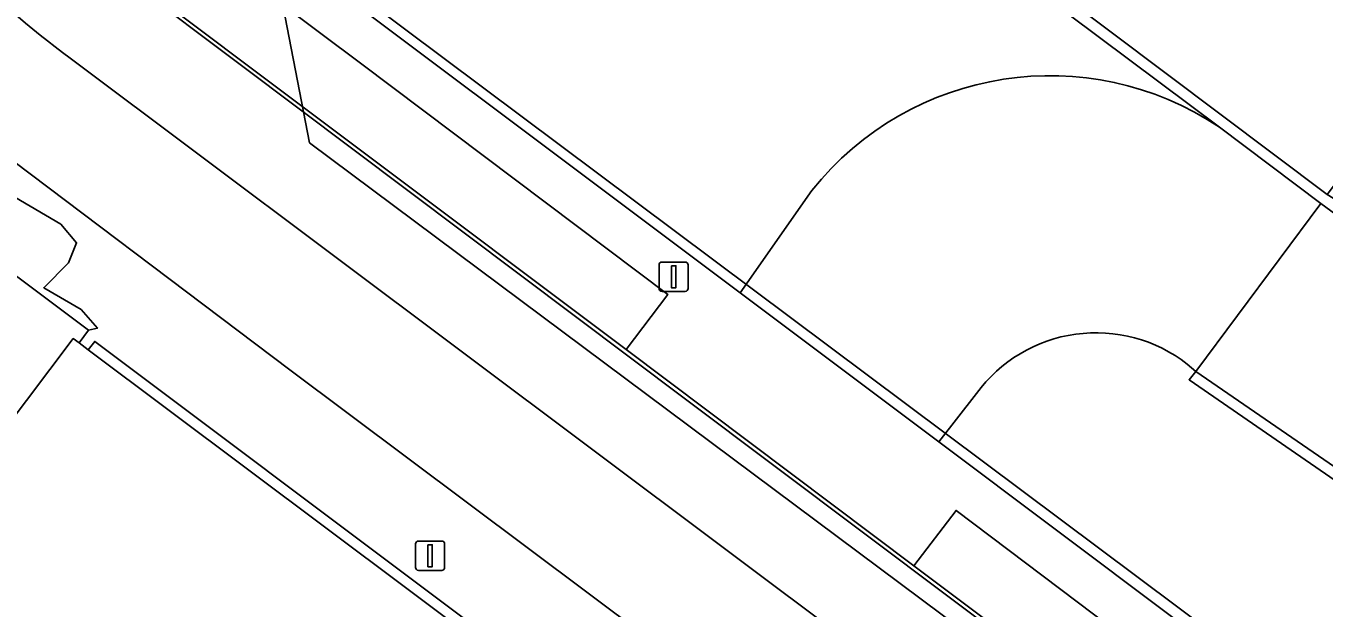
# Model space of a CAD drawing. Extents: x 159716 to 160783, y 383290 to 384031.
# Drawn here: x 160353.97 to 160398.12, y 383814.46 to 383834.28 of the extents above; entities that cross this region are included whole.
import ezdxf

# ---------------------------------------------------------------- set-up
doc = ezdxf.new("R2010")
doc.units = 0
for name, color, linetype in [('IMGEO_Groenvoorziening', 7, 'Continuous'), ('IMGEO_Hek', 7, 'Continuous'), ('IMGEO_Lichtmast', 7, 'Continuous'), ('IMGEO_Lijnafwatering', 7, 'Continuous'), ('IMGEO_Muur', 7, 'Continuous'), ('IMGEO_Pand', 7, 'Continuous'), ('IMGEO_Pand_overbouw', 7, 'Continuous'), ('IMGEO_Pand_vergunning_verleend', 7, 'Continuous'), ('IMGEO_Parkeervlak_open', 7, 'Continuous'), ('IMGEO_Rijbaan_lokaal_gesloten', 7, 'Continuous'), ('IMGEO_Rijbaan_lokaal_open', 7, 'Continuous'), ('IMGEO_Voetpad_open', 7, 'Continuous')]:
    doc.layers.add(name, color=color, linetype=linetype)

msp = doc.modelspace()

# ---------------------------------------------------------------- linework, layer by layer
at = {"layer": 'IMGEO_Groenvoorziening'}
for points in [[(160337.231, 383866.36), (160333.202, 383859.015), (160335.991, 383856.921), (160336.402, 383857.459), (160337.718, 383856.471), (160337.324, 383855.921), (160337.533, 383855.764), (160337.93, 383856.32), (160339.294, 383855.268), (160338.898, 383854.739), (160339.111, 383854.579), (160339.509, 383855.099), (160340.839, 383854.141), (160340.437, 383853.584), (160340.69, 383853.394), (160341.097, 383853.915), (160342.439, 383852.899), (160342.038, 383852.383), (160378.266, 383825.189), (160380.703, 383828.676)], [(160394.57, 383830.828), (160374.11, 383846.134), (160372.196, 383846.681), (160377.379, 383853.599), (160402.718, 383834.579), (160402.531, 383834.206), (160402.663, 383834.101), (160409.128, 383829.369), (160417.749, 383822.942), (160426.971, 383817.089), (160432.239, 383824.135), (160420.166, 383835.876)], [(160386.301, 383821.771), (160385.019, 383820.123), (160412.812, 383799.243), (160414.737, 383800.9), (160417.805, 383804.82), (160406.251, 383813.46), (160393.534, 383822.234), (160393.765, 383822.513), (160393.473, 383822.769)]]:
    msp.add_lwpolyline(points, dxfattribs=at)
for centre, radius, start, end in [((160388.803, 383822.237), 10.347, 56.1247, 141.5178), ((160390.372, 383818.784), 5.05, 52.1155, 143.7285)]:
    msp.add_arc(centre, radius, start, end, dxfattribs=at)
at = {"layer": 'IMGEO_Hek'}
msp.add_lwpolyline([(160355.475, 383833.178), (160413.288, 383789.833)], dxfattribs=at)
msp.add_arc((160376.648, 383861.63), 35.466, 216.6553, 233.3447, dxfattribs=at)
at = {"layer": 'IMGEO_Lichtmast'}
for p, q in [((160375.505, 383825.341), (160375.505, 383826.141)), ((160375.505, 383826.141), (160375.505, 383825.341)), ((160375.605, 383826.241), (160376.395, 383826.241)), ((160376.395, 383826.241), (160375.605, 383826.241)), ((160376.495, 383826.141), (160376.495, 383825.341)), ((160376.495, 383825.341), (160376.495, 383826.141)), ((160376.395, 383825.241), (160375.605, 383825.241)), ((160375.605, 383825.241), (160376.395, 383825.241)), ((160367.22, 383815.846), (160367.22, 383816.646)), ((160367.22, 383816.646), (160367.22, 383815.846)), ((160367.32, 383816.746), (160368.11, 383816.746)), ((160368.11, 383816.746), (160367.32, 383816.746)), ((160368.21, 383816.646), (160368.21, 383815.846)), ((160368.21, 383815.846), (160368.21, 383816.646)), ((160368.11, 383815.746), (160367.32, 383815.746)), ((160367.32, 383815.746), (160368.11, 383815.746))]:
    msp.add_line(p, q, dxfattribs=at)
for points in [[(160375.925, 383826.116), (160376.075, 383826.116), (160376.075, 383825.366), (160375.925, 383825.366), (160375.925, 383826.116)], [(160367.64, 383816.621), (160367.79, 383816.621), (160367.79, 383815.871), (160367.64, 383815.871), (160367.64, 383816.621)]]:
    msp.add_lwpolyline(points, dxfattribs=at)
for centre, start, end in [((160375.605, 383826.141), 90, 180), ((160375.605, 383826.141), 90, 180), ((160376.395, 383826.141), 0, 90), ((160376.395, 383826.141), 360, 90), ((160375.605, 383825.341), 180, 270), ((160375.605, 383825.341), 180, 270), ((160376.395, 383825.341), 270, 0), ((160376.395, 383825.341), 270, 0), ((160367.32, 383816.646), 90, 180), ((160367.32, 383816.646), 90, 180), ((160368.11, 383816.646), 0, 90), ((160368.11, 383816.646), 360, 90), ((160367.32, 383815.846), 180, 270), ((160367.32, 383815.846), 180, 270), ((160368.11, 383815.846), 270, 0), ((160368.11, 383815.846), 270, 0)]:
    msp.add_arc(centre, 0.1, start, end, dxfattribs=at)
at = {"layer": 'IMGEO_Lijnafwatering'}
for points in [[(160361.296, 383832.926), (160346.184, 383844.283)], [(160376.408, 383821.57), (160361.296, 383832.926)], [(160391.52, 383810.213), (160376.408, 383821.57)]]:
    msp.add_lwpolyline(points, dxfattribs=at)
at = {"layer": 'IMGEO_Muur'}
msp.add_lwpolyline([(160417.805, 383804.82), (160422.357, 383810.868), (160404.87, 383823.776), (160398.435, 383828.419), (160398.235, 383828.54), (160374.407, 383846.465), (160372.88, 383846.891), (160377.456, 383852.992), (160402.531, 383834.206), (160402.718, 383834.579), (160377.379, 383853.599), (160372.196, 383846.681), (160374.11, 383846.134), (160394.57, 383830.828), (160398.014, 383828.232), (160421.781, 383810.784), (160417.71, 383805.35), (160406.462, 383813.782), (160393.765, 383822.513), (160393.534, 383822.234), (160406.251, 383813.46)], close=True, dxfattribs=at)
at = {"layer": 'IMGEO_Pand'}
for points in [[(160348.576, 383814.012), (160348.421, 383814.139), (160355.576, 383823.637), (160355.775, 383823.487), (160356.096, 383823.922), (160327.127, 383845.65), (160324.122, 383838.696), (160323.018, 383834.826), (160321.613, 383829.907), (160336.795, 383818.544), (160346.525, 383811.261)], [(160348.421, 383814.139), (160348.576, 383814.012), (160348.915, 383813.736), (160348.997, 383813.858), (160351.318, 383812.134), (160353.549, 383810.457), (160370.97, 383797.365), (160372.063, 383796.543), (160379.351, 383791.065), (160381.881, 383789.164), (160384.235, 383787.442), (160391.356, 383796.814), (160356.09, 383823.249), (160355.775, 383823.487), (160355.576, 383823.637)]]:
    msp.add_lwpolyline(points, close=True, dxfattribs=at)
at = {"layer": 'IMGEO_Pand_overbouw'}
for points in [[(160435.644, 383800.72), (160421.957, 383811.035), (160417.644, 383805.284), (160410.519, 383795.343), (160406.702, 383798.133), (160363.609, 383830.299), (160362.515, 383835.989), (160368.202, 383844.085), (160372.562, 383846.894), (160377.154, 383853.385), (160374.874, 383855.245), (160372.287, 383855.712), (160369.97, 383855.655), (160367.879, 383854.988), (160365.627, 383854.055), (160356.799, 383842.375), (160350.082, 383847.451)], [(160327.127, 383845.65), (160356.096, 383823.922), (160356.401, 383823.99), (160355.849, 383824.624), (160354.571, 383825.367), (160355.413, 383826.211), (160355.692, 383826.894), (160355.156, 383827.526), (160353.59, 383828.455)]]:
    msp.add_lwpolyline(points, dxfattribs=at)
msp.add_lwpolyline([(160391.356, 383796.814), (160391.541, 383797.087), (160356.307, 383823.539), (160356.09, 383823.249)], close=True, dxfattribs=at)
at = {"layer": 'IMGEO_Pand_vergunning_verleend'}
msp.add_lwpolyline([(160362.934, 383837.123), (160385.245, 383866.918), (160402.874, 383853.705), (160400.876, 383851.024), (160415.528, 383840.103), (160431.302, 383824.497), (160412.798, 383799.786)], close=True, dxfattribs=at)
at = {"layer": 'IMGEO_Parkeervlak_open'}
for points in [[(160337.177, 383854.098), (160335.792, 383852.249), (160336.723, 383851.552), (160337.243, 383851.161), (160337.912, 383850.658), (160374.384, 383823.264), (160375.798, 383825.142), (160365.392, 383832.971)], [(160405.029, 383803.116), (160385.608, 383817.79), (160384.176, 383815.896), (160403.623, 383801.29)]]:
    msp.add_lwpolyline(points, close=True, dxfattribs=at)
at = {"layer": 'IMGEO_Rijbaan_lokaal_gesloten'}
for points in [[(160377.456, 383852.992), (160372.88, 383846.891), (160374.407, 383846.465), (160398.235, 383828.54), (160402.531, 383834.206)], [(160406.462, 383813.782), (160417.71, 383805.35), (160421.781, 383810.784), (160398.014, 383828.232), (160393.765, 383822.513)]]:
    msp.add_lwpolyline(points, close=True, dxfattribs=at)
for points in [[(160374.384, 383823.264), (160337.912, 383850.658), (160337.243, 383851.161), (160334.204, 383847.185), (160334.993, 383846.591), (160338.223, 383844.16), (160342.909, 383840.642), (160343.01, 383840.547)], [(160351.885, 383831.091), (160351.783, 383830.991), (160362.943, 383822.569), (160399.392, 383795.277), (160411.204, 383786.414)], [(160407.12, 383798.618), (160403.623, 383801.29), (160384.176, 383815.896), (160374.384, 383823.264)]]:
    msp.add_lwpolyline(points, dxfattribs=at)
at = {"layer": 'IMGEO_Rijbaan_lokaal_open'}
for points in [[(160393.473, 383822.769), (160393.765, 383822.513), (160398.014, 383828.232), (160394.57, 383830.828)], [(160380.703, 383828.676), (160378.266, 383825.189), (160385.019, 383820.123), (160386.301, 383821.771)]]:
    msp.add_lwpolyline(points, dxfattribs=at)
for centre, radius, start, end in [((160388.803, 383822.237), 10.347, 56.1247, 141.5178), ((160390.372, 383818.784), 5.05, 52.1155, 143.7285)]:
    msp.add_arc(centre, radius, start, end, dxfattribs=at)
at = {"layer": 'IMGEO_Voetpad_open'}
for points in [[(160332.65, 383854.601), (160335.792, 383852.249), (160337.177, 383854.098), (160365.392, 383832.971), (160375.798, 383825.142), (160374.384, 383823.264), (160384.176, 383815.896), (160385.608, 383817.79), (160405.029, 383803.116), (160403.623, 383801.29), (160407.12, 383798.618)], [(160415.708, 383799.849), (160414.737, 383800.9), (160412.812, 383799.243), (160385.019, 383820.123), (160378.266, 383825.189), (160342.038, 383852.383)], [(160327.127, 383845.65), (160356.096, 383823.922), (160355.775, 383823.487), (160356.09, 383823.249), (160356.307, 383823.539), (160391.541, 383797.087), (160391.356, 383796.814), (160392.037, 383796.305), (160392.565, 383797.01), (160394.271, 383795.733), (160393.761, 383795.022), (160399.232, 383790.901), (160399.761, 383791.604), (160401.469, 383790.317), (160400.962, 383789.622), (160406.351, 383785.577), (160405.964, 383785.06), (160406.289, 383784.318), (160404.985, 383783.761), (160409.5, 383780.66)], [(160362.943, 383822.569), (160351.783, 383830.991)], [(160411.204, 383786.414), (160399.392, 383795.277), (160362.943, 383822.569)]]:
    msp.add_lwpolyline(points, dxfattribs=at)
msp.add_lwpolyline([(160356.09, 383823.249), (160391.356, 383796.814), (160391.541, 383797.087), (160356.307, 383823.539)], close=True, dxfattribs=at)

doc.saveas('drawing.dxf')
